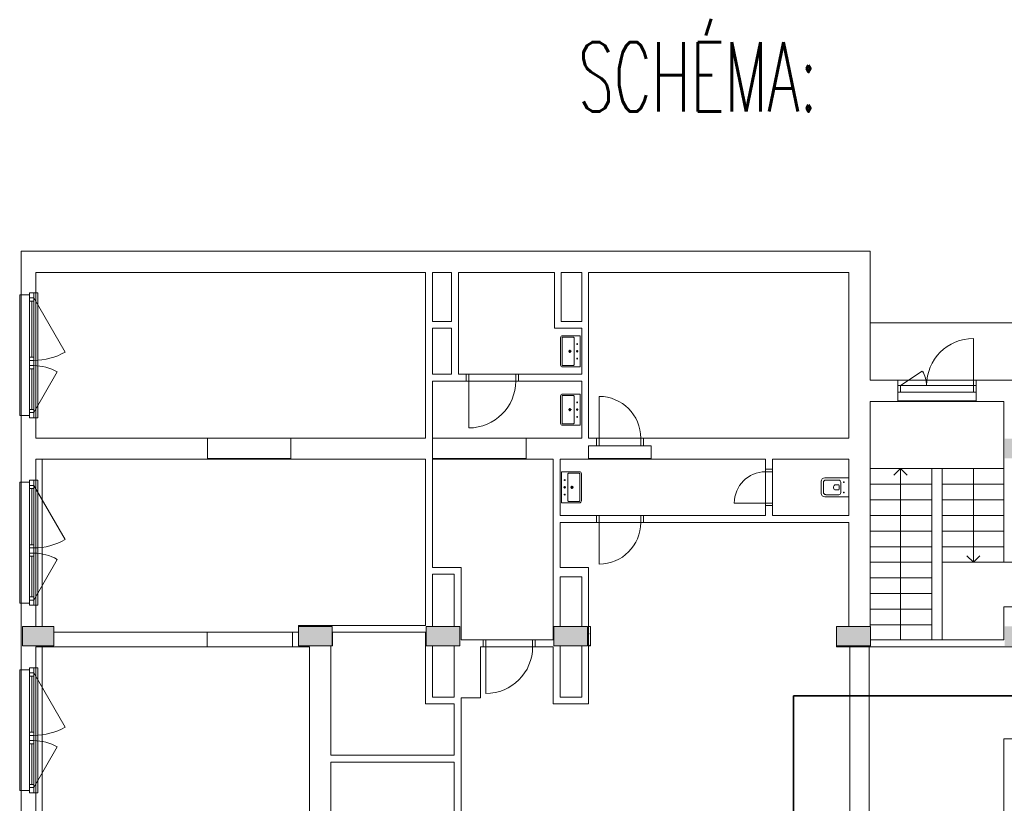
# Model space of a CAD drawing. Extents: x 1911006 to 2186114, y 709265 to 747216.
# Tile 637 of 656: x 1936382 to 1937799, y 717902 to 719030. Entities that reach past the tile are written whole.
import ezdxf

# ---------------------------------------------------------------- set-up
doc = ezdxf.new("R2010")
doc.units = 0
doc.header["$LTSCALE"] = 500
doc.header["$MEASUREMENT"] = 0
doc.layers.add('!_A_01_TENKÁ', color=8, linetype='CONTINUOUS', lineweight=13)
doc.layers.add('!_A_02_HRUBÁ', color=255, linetype='CONTINUOUS', lineweight=35)
doc.layers.add('VZT', color=7, linetype='CONTINUOUS')
doc.styles.add('ROMANS', font='ROMANS.shx', dxfattribs={"width": 0.6, "height": 100})

msp = doc.modelspace()

# ---------------------------------------------------------------- hatches: boundary and pattern name
at = {"layer": '!_A_01_TENKÁ'}
h = msp.add_hatch(color=7, dxfattribs=at)
h.paths.add_polyline_path([(1938271, 717588.4), (1938308.5, 717588.4), (1938308.5, 717644.6), (1938271, 717644.6), (1938271, 717605.3)])
h.paths.add_polyline_path([(1938533.5, 717588.4), (1938533.5, 717644.6), (1938496, 717644.6), (1938496, 717588.4)])
h.paths.add_polyline_path([(1938046, 717588.4), (1938083.5, 717588.4), (1938083.5, 717644.6), (1938046, 717644.6), (1938046, 717605.3)])
h.paths.add_polyline_path([(1938721, 717588.4), (1938758.5, 717588.4), (1938758.5, 717644.6), (1938721, 717644.6), (1938721, 717605.3)])
h.paths.add_polyline_path([(1937858.5, 717588.4), (1937858.5, 717644.6), (1937821, 717644.6), (1937821, 717588.4)])
h.paths.add_polyline_path([(1937818.7, 717588.4), (1937818.7, 717616.5), (1937800, 717616.5), (1937800, 717588.4)])
h.paths.add_polyline_path([(1936828.7, 717588.4), (1936828.7, 717616.5), (1936783.7, 717616.5), (1936783.7, 717588.4)])
h.paths.add_polyline_path([(1936386.2, 717588.4), (1936431.2, 717588.4), (1936431.2, 717616.5), (1936386.2, 717616.5), (1936386.2, 717605.3)])
h.paths.add_polyline_path([(1937558.1, 717858.4), (1937606.9, 717858.4), (1937606.9, 717886.5), (1937558.1, 717886.5), (1937558.1, 717865.2)])
h.paths.add_polyline_path([(1937150.9, 717858.4), (1937199.6, 717858.4), (1937199.6, 717886.5), (1937150.9, 717886.5)])
h.paths.add_polyline_path([(1936967.1, 717858.4), (1937015.9, 717858.4), (1937015.9, 717886.5), (1936967.1, 717886.5)])
h.paths.add_polyline_path([(1937800, 717858.4), (1937818.7, 717858.4), (1937818.7, 717886.5), (1937800, 717886.5)])
h.paths.add_polyline_path([(1936832.1, 717858.4), (1936832.1, 717886.5), (1936783.4, 717886.5), (1936783.4, 717858.4)])
h.paths.add_polyline_path([(1936385.9, 717858.4), (1936430.9, 717858.4), (1936430.9, 717886.5), (1936385.9, 717886.5), (1936385.9, 717865.2)])
h.paths.add_polyline_path([(1938758.5, 718128.4), (1938758.5, 718184.6), (1938721, 718184.6), (1938721, 718128.4), (1938753.6, 718128.4)])
h.paths.add_polyline_path([(1938271, 718128.4), (1938308.5, 718128.4), (1938308.5, 718184.6), (1938271, 718184.6)])
h.paths.add_polyline_path([(1938533.5, 718128.4), (1938533.5, 718184.6), (1938496, 718184.6), (1938496, 718128.4)])
h.paths.add_polyline_path([(1937558.1, 718128.4), (1937606.9, 718128.4), (1937606.9, 718156.5), (1937558.1, 718156.5)])
h.paths.add_polyline_path([(1937802.1, 718128.4), (1937818.7, 718128.4), (1937818.7, 718156.5), (1937800, 718156.5), (1937800, 718128.4)])
h.paths.add_polyline_path([(1937150.9, 718128.4), (1937199.6, 718128.4), (1937199.6, 718156.5), (1937150.9, 718156.5)])
h.paths.add_polyline_path([(1936986.6, 718128.4), (1937015.9, 718128.4), (1937015.9, 718156.5), (1936967.1, 718156.5), (1936967.1, 718128.4)])
h.paths.add_polyline_path([(1937836.1, 718128.4), (1937858.5, 718128.4), (1937858.5, 718184.6), (1937821, 718184.6), (1937821, 718128.4)])
h.paths.add_polyline_path([(1936783.4, 718128.4), (1936832.1, 718128.4), (1936832.1, 718156.5), (1936783.4, 718156.5)])
h.paths.add_polyline_path([(1938083.5, 718128.4), (1938083.5, 718184.6), (1938046, 718184.6), (1938046, 718128.4)])
h.paths.add_polyline_path([(1936431.2, 718128.4), (1936431.2, 718156.5), (1936386.2, 718156.5), (1936386.2, 718128.4)])
h.paths.add_polyline_path([(1938758.5, 718398.4), (1938758.5, 718435.9), (1938721, 718435.9), (1938721, 718398.4), (1938753.6, 718398.4)])
h.paths.add_polyline_path([(1938271, 718398.4), (1938308.5, 718398.4), (1938308.5, 718454.6), (1938271, 718454.6), (1938271, 718436.9)])
h.paths.add_polyline_path([(1937800, 718398.4), (1937818.7, 718398.4), (1937818.7, 718426.5), (1937800, 718426.5)])
h.paths.add_polyline_path([(1938083.5, 718398.4), (1938083.5, 718454.6), (1938046, 718454.6), (1938046, 718398.4)])
h.paths.add_polyline_path([(1937858.5, 718398.4), (1937858.5, 718454.6), (1937821, 718454.6), (1937821, 718398.4)])
h.paths.add_polyline_path([(1938533.5, 718398.7), (1938533.5, 718455), (1938496, 718455), (1938496, 718398.7), (1938515.7, 718398.7)])

# ---------------------------------------------------------------- linework, layer by layer
at = {"layer": '!_A_01_TENKÁ', "color": 7}
for p, q in [((1937606.5, 718696.9), (1936384.4, 718696.9)), ((1936384.4, 718696.9), (1936384.4, 718633.9)), ((1937606.5, 718510.9), (1937606.5, 718696.9)), ((1936405.4, 718636.9), (1936405.4, 718666.1)), ((1936405.4, 718666.1), (1936966.4, 718666.1)), ((1936966.4, 718666.1), (1936966.4, 718427.6)), ((1936976.1, 718595.6), (1936976.1, 718666.1)), ((1936976.1, 718666.1), (1937003.9, 718666.1)), ((1937003.9, 718666.1), (1937003.9, 718595.6)), ((1937013.6, 718519.5), (1937013.6, 718666.1)), ((1937013.6, 718666.1), (1937152, 718666.1)), ((1937152, 718666.1), (1937152, 718585.9)), ((1937161.7, 718595.6), (1937161.7, 718666.1)), ((1937161.7, 718666.1), (1937191.4, 718666.1)), ((1937191.4, 718666.1), (1937191.4, 718595.6)), ((1937201.1, 718427.6), (1937201.1, 718666.1)), ((1937201.1, 718666.1), (1937575.7, 718666.1)), ((1937575.7, 718666.1), (1937575.7, 718427.6)), ((1936396.4, 718633.9), (1936396.4, 718636.9)), ((1936396.4, 718636.9), (1936405.4, 718636.9)), ((1936402.4, 718456.9), (1936402.4, 718636.9)), ((1936405.4, 718456.9), (1936405.4, 718636.9)), ((1936408.4, 718636.9), (1936405.4, 718636.9)), ((1936408.4, 718456.9), (1936408.4, 718636.9)), ((1936384.4, 718633.9), (1936382.1, 718633.9)), ((1936382.1, 718633.9), (1936382.1, 718459.9)), ((1936384.4, 718459.9), (1936384.4, 718633.9)), ((1936384.4, 718633.9), (1936396.4, 718633.9)), ((1936396.4, 718633.9), (1936396.4, 718459.9)), ((1936396.4, 718629.4), (1936402.4, 718629.4)), ((1936396.4, 718624.9), (1936402.4, 718624.9)), ((1936399.4, 718543.9), (1936399.4, 718624.9)), ((1936402.4, 718629.4), (1936447.4, 718551.4)), ((1937003.9, 718595.6), (1936976.1, 718595.6)), ((1937191.4, 718595.6), (1937161.7, 718595.6)), ((1937829.6, 718593.4), (1937606.5, 718593.4)), ((1936976.1, 718519.5), (1936976.1, 718585.9)), ((1936976.1, 718585.9), (1937003.9, 718585.9)), ((1937003.9, 718585.9), (1937003.9, 718519.5)), ((1937152, 718585.9), (1937191.4, 718585.9)), ((1937191.4, 718585.9), (1937191.4, 718519.5)), ((1937160.6, 718533), (1937160.6, 718572)), ((1937160.6, 718572), (1937160.6, 718533)), ((1937162.9, 718533), (1937162.9, 718572)), ((1937163.6, 718575), (1937189.1, 718575)), ((1937189.1, 718575), (1937163.6, 718575)), ((1937163.6, 718572.8), (1937179.4, 718572.8)), ((1937180.1, 718533), (1937180.1, 718572)), ((1937184.6, 718561.9), (1937184.6, 718564.2)), ((1937189.1, 718530), (1937189.1, 718575)), ((1937755, 718503.4), (1937755, 718570.9)), ((1937171.9, 718552.5), (1937176.4, 718552.5)), ((1937174.1, 718550.3), (1937174.1, 718554.8)), ((1937186.1, 718552.5), (1937183.1, 718552.5)), ((1937185.7, 718563), (1937183.5, 718563)), ((1937184.6, 718551), (1937184.6, 718554)), ((1936396.4, 718543.9), (1936402.4, 718543.9)), ((1936402.4, 718539.4), (1936396.4, 718539.4)), ((1937185.7, 718542), (1937183.5, 718542)), ((1937184.6, 718543.2), (1937184.6, 718540.9)), ((1936396.4, 718531.9), (1936402.4, 718531.9)), ((1936396.4, 718527.4), (1936402.4, 718527.4)), ((1936399.4, 718468.9), (1936399.4, 718527.4)), ((1936402.4, 718464.4), (1936436.1, 718522.8)), ((1937179.4, 718532.3), (1937163.6, 718532.3)), ((1937189.1, 718530), (1937163.6, 718530)), ((1937163.6, 718530), (1937189.1, 718530)), ((1937650, 718503.4), (1937681.4, 718523.8)), ((1937003.9, 718519.5), (1936976.1, 718519.5)), ((1936976.1, 718241.2), (1936976.1, 718509.7)), ((1936976.1, 718509.7), (1937024.9, 718509.7)), ((1937024.9, 718519.5), (1937013.6, 718519.5)), ((1937028.6, 718519.5), (1937024.9, 718519.5)), ((1937024.9, 718509.7), (1937024.9, 718519.5)), ((1937024.9, 718509.7), (1937028.6, 718509.7)), ((1937028.6, 718519.5), (1937096.1, 718519.5)), ((1937028.6, 718509.7), (1937028.6, 718519.5)), ((1937028.6, 718509.7), (1937028.6, 718442.2)), ((1937028.6, 718509.7), (1937096.1, 718509.7)), ((1937096.1, 718519.5), (1937099.9, 718519.5)), ((1937096.1, 718509.7), (1937096.1, 718519.5)), ((1937099.9, 718509.7), (1937096.1, 718509.7)), ((1937191.4, 718519.5), (1937099.9, 718519.5)), ((1937099.9, 718519.5), (1937099.9, 718509.7)), ((1937099.9, 718509.7), (1937191.4, 718509.7)), ((1937191.4, 718509.7), (1937191.4, 718427.6)), ((1937646.2, 718510.9), (1937606.5, 718510.9)), ((1937758.7, 718510.9), (1937646.2, 718510.9)), ((1937646.2, 718510.9), (1937758.7, 718510.9)), ((1937646.2, 718480.1), (1937646.2, 718510.9)), ((1937829.6, 718510.9), (1937758.7, 718510.9)), ((1937758.7, 718510.9), (1937758.7, 718480.1)), ((1937646.2, 718503.4), (1937650, 718503.4)), ((1937646.2, 718503.4), (1937650, 718503.4)), ((1937650, 718493.6), (1937646.2, 718493.6)), ((1937650, 718493.6), (1937646.2, 718493.6)), ((1937650, 718503.4), (1937650, 718493.6)), ((1937755, 718503.4), (1937650, 718503.4)), ((1937650, 718503.4), (1937650, 718493.6)), ((1937755, 718503.4), (1937650, 718503.4)), ((1937755, 718493.6), (1937650, 718493.6)), ((1937650, 718493.6), (1937755, 718493.6)), ((1937755, 718503.4), (1937755, 718493.6)), ((1937758.7, 718503.4), (1937755, 718503.4)), ((1937755, 718503.4), (1937758.7, 718503.4)), ((1937755, 718493.6), (1937755, 718503.4)), ((1937755, 718493.6), (1937758.7, 718493.6)), ((1937758.7, 718493.6), (1937755, 718493.6)), ((1937160.6, 718449), (1937160.6, 718488)), ((1937160.6, 718488), (1937160.6, 718449)), ((1937162.9, 718449), (1937162.9, 718488)), ((1937163.6, 718491), (1937189.1, 718491)), ((1937189.1, 718491), (1937163.6, 718491)), ((1937163.6, 718488.8), (1937179.4, 718488.8)), ((1937180.1, 718449), (1937180.1, 718488)), ((1937185.7, 718479), (1937183.5, 718479)), ((1937184.6, 718477.9), (1937184.6, 718480.2)), ((1937189.1, 718446), (1937189.1, 718491)), ((1937216.1, 718427.6), (1937216.1, 718487.6)), ((1937606.1, 718156.5), (1937606.1, 718480.1)), ((1937606.1, 718480.1), (1937646.2, 718480.1)), ((1937758.7, 718481.2), (1937646.2, 718481.2)), ((1937758.7, 718480.1), (1937646.2, 718480.1)), ((1937758.7, 718480.1), (1937798.9, 718480.1)), ((1937798.9, 718480.1), (1937798.9, 718248.7)), ((1936396.4, 718468.9), (1936402.4, 718468.9)), ((1936402.4, 718464.4), (1936396.4, 718464.4)), ((1937171.9, 718468.5), (1937176.4, 718468.5)), ((1937174.1, 718466.3), (1937174.1, 718470.8)), ((1937186.1, 718468.5), (1937183.1, 718468.5)), ((1937184.6, 718467), (1937184.6, 718470)), ((1936382.1, 718459.9), (1936384.4, 718459.9)), ((1936396.4, 718459.9), (1936384.4, 718459.9)), ((1936384.4, 718459.9), (1936384.4, 718363.9)), ((1936396.4, 718456.9), (1936396.4, 718459.9)), ((1936405.4, 718456.9), (1936396.4, 718456.9)), ((1936405.4, 718456.9), (1936408.4, 718456.9)), ((1936405.4, 718427.6), (1936405.4, 718456.9)), ((1937185.7, 718458), (1937183.5, 718458)), ((1937184.6, 718459.2), (1937184.6, 718456.9)), ((1937179.4, 718448.3), (1937163.6, 718448.3)), ((1937189.1, 718446), (1937163.6, 718446)), ((1937163.6, 718446), (1937189.1, 718446)), ((1936652.5, 718427.6), (1936405.4, 718427.6)), ((1936772.5, 718427.6), (1936652.5, 718427.6)), ((1936652.5, 718397.2), (1936652.5, 718427.6)), ((1936966.4, 718427.6), (1936772.5, 718427.6)), ((1936772.5, 718427.6), (1936772.5, 718397.2)), ((1937111.1, 718427.6), (1936976.1, 718427.6)), ((1937191.4, 718427.6), (1937111.1, 718427.6)), ((1937111.1, 718427.6), (1937111.1, 718397.2)), ((1937212.4, 718427.6), (1937201.1, 718427.6)), ((1937212.4, 718427.6), (1937216.1, 718427.6)), ((1937212.4, 718416.4), (1937212.4, 718427.6)), ((1937216.1, 718427.6), (1937216.1, 718416.4)), ((1937216.1, 718427.6), (1937276.1, 718427.6)), ((1937276.1, 718427.6), (1937216.1, 718427.6)), ((1937216.1, 718427.6), (1937216.1, 718416.4)), ((1937276.1, 718427.6), (1937276.1, 718416.4)), ((1937276.1, 718427.6), (1937279.9, 718427.6)), ((1937276.1, 718416.4), (1937276.1, 718427.6)), ((1937575.7, 718427.6), (1937279.9, 718427.6)), ((1937279.9, 718427.6), (1937279.9, 718416.4)), ((1937201.1, 718397.2), (1937201.1, 718416.4)), ((1937201.1, 718416.4), (1937212.4, 718416.4)), ((1937212.4, 718416.4), (1937216.1, 718416.4)), ((1937216.1, 718416.4), (1937276.1, 718416.4)), ((1937216.1, 718416.4), (1937276.1, 718416.4)), ((1937276.1, 718416.4), (1937279.9, 718416.4)), ((1937279.9, 718416.4), (1937291.1, 718416.4)), ((1937291.1, 718416.4), (1937291.1, 718397.2)), ((1936405.4, 718366.9), (1936405.4, 718397.2)), ((1936405.4, 718397.2), (1936652.5, 718397.2)), ((1936414.4, 718397.2), (1936414.4, 718156.5)), ((1936772.5, 718398.4), (1936652.5, 718398.4)), ((1936772.5, 718397.2), (1936652.5, 718397.2)), ((1936772.5, 718397.2), (1936966.4, 718397.2)), ((1936966.4, 718397.2), (1936966.4, 718157.6)), ((1937111.1, 718398.4), (1936976.1, 718398.4)), ((1937111.1, 718397.2), (1936976.1, 718397.2)), ((1937111.1, 718397.2), (1937150.1, 718397.2)), ((1937150.1, 718397.2), (1937150.1, 718137)), ((1937159.9, 718315.9), (1937159.9, 718397.2)), ((1937159.9, 718397.2), (1937201.1, 718397.2)), ((1937291.1, 718398.4), (1937201.1, 718398.4)), ((1937201.1, 718397.2), (1937291.1, 718397.2)), ((1937291.1, 718397.2), (1937455.7, 718397.2)), ((1937455.7, 718397.2), (1937455.7, 718382.8)), ((1937465.5, 718382.8), (1937465.5, 718397.2)), ((1937465.5, 718397.2), (1937575.7, 718397.2)), ((1937575.7, 718397.2), (1937575.7, 718315.9)), ((1937162.1, 718379.2), (1937187.6, 718379.2)), ((1937187.6, 718379.2), (1937162.1, 718379.2)), ((1937162.1, 718379.2), (1937162.1, 718334.2)), ((1937455.7, 718382.8), (1937455.7, 718379.1)), ((1937455.7, 718382.8), (1937465.5, 718382.8)), ((1937455.7, 718334.1), (1937455.7, 718379.1)), ((1937455.7, 718379.1), (1937465.5, 718379.1)), ((1937465.5, 718379.1), (1937465.5, 718382.8)), ((1937465.5, 718334.1), (1937465.5, 718379.1)), ((1937606.1, 718383.7), (1937695, 718383.7)), ((1937606.1, 718383.7), (1937695, 718383.7)), ((1937650, 718383.7), (1937640.6, 718374.4)), ((1937650, 718361.2), (1937650, 718383.7)), ((1937650, 718383.7), (1937659.4, 718374.4)), ((1937695, 718383.7), (1937710, 718383.7)), ((1937695, 718361.2), (1937695, 718383.7)), ((1937798.9, 718383.7), (1937710, 718383.7)), ((1937710, 718383.7), (1937710, 718361.2)), ((1937798.9, 718383.7), (1937710, 718383.7)), ((1937755, 718383.7), (1937755, 718361.2)), ((1936396.4, 718363.9), (1936396.4, 718366.9)), ((1936396.4, 718366.9), (1936405.4, 718366.9)), ((1936402.4, 718186.9), (1936402.4, 718366.9)), ((1936405.4, 718186.9), (1936405.4, 718366.9)), ((1936408.4, 718366.9), (1936405.4, 718366.9)), ((1936408.4, 718186.9), (1936408.4, 718366.9)), ((1937165.5, 718367.2), (1937167.7, 718367.2)), ((1937166.6, 718366.1), (1937166.6, 718368.3)), ((1937171.1, 718376.2), (1937171.1, 718337.2)), ((1937171.9, 718377), (1937187.6, 718377)), ((1937188.4, 718376.2), (1937188.4, 718337.2)), ((1937190.6, 718376.2), (1937190.6, 718337.2)), ((1937190.6, 718337.2), (1937190.6, 718376.2)), ((1937536, 718365.3), (1937536, 718348)), ((1937575.7, 718370.1), (1937540.9, 718370.1)), ((1937542.7, 718367.1), (1937561, 718367.1)), ((1937568.3, 718365.1), (1937568.3, 718363.3)), ((1936384.4, 718363.9), (1936382.1, 718363.9)), ((1936382.1, 718363.9), (1936382.1, 718189.9)), ((1936384.4, 718189.9), (1936384.4, 718363.9)), ((1936384.4, 718363.9), (1936396.4, 718363.9)), ((1936396.4, 718363.9), (1936396.4, 718189.9)), ((1936396.4, 718359.4), (1936402.4, 718359.4)), ((1936396.4, 718354.9), (1936402.4, 718354.9)), ((1936399.4, 718273.9), (1936399.4, 718354.9)), ((1936402.4, 718359.4), (1936447.4, 718281.4)), ((1937165.1, 718356.7), (1937168.1, 718356.7)), ((1937166.6, 718358.2), (1937166.6, 718355.2)), ((1937179.4, 718356.7), (1937174.9, 718356.7)), ((1937177.1, 718359), (1937177.1, 718354.5)), ((1937539, 718349.9), (1937539, 718363.4)), ((1937553.6, 718357.4), (1937553.6, 718355.9)), ((1937560.4, 718360.4), (1937556.6, 718360.4)), ((1937556.6, 718352.9), (1937560.4, 718352.9)), ((1937561.5, 718354), (1937561.5, 718359.3)), ((1937564, 718364.1), (1937564, 718349.1)), ((1937569.2, 718364.2), (1937567.4, 718364.2)), ((1937606.1, 718361.2), (1937695, 718361.2)), ((1937606.1, 718361.2), (1937695, 718361.2)), ((1937650, 718338.7), (1937650, 718361.2)), ((1937695, 718338.7), (1937695, 718361.2)), ((1937710, 718361.2), (1937710, 718338.7)), ((1937798.9, 718361.2), (1937710, 718361.2)), ((1937798.9, 718361.2), (1937710, 718361.2)), ((1937755, 718361.2), (1937755, 718338.7)), ((1937165.5, 718346.2), (1937167.7, 718346.2)), ((1937166.6, 718347.3), (1937166.6, 718345.1)), ((1937540.9, 718343.1), (1937575.7, 718343.1)), ((1937561, 718346.1), (1937542.7, 718346.1)), ((1937569.2, 718349.1), (1937567.4, 718349.1)), ((1937568.3, 718348.2), (1937568.3, 718350)), ((1937606.1, 718338.7), (1937695, 718338.7)), ((1937606.1, 718338.7), (1937695, 718338.7)), ((1937650, 718316.2), (1937650, 718338.7)), ((1937695, 718316.2), (1937695, 718338.7)), ((1937710, 718338.7), (1937710, 718316.2)), ((1937798.9, 718338.7), (1937710, 718338.7)), ((1937798.9, 718338.7), (1937710, 718338.7)), ((1937755, 718338.7), (1937755, 718316.2)), ((1937187.6, 718334.2), (1937162.1, 718334.2)), ((1937162.1, 718334.2), (1937187.6, 718334.2)), ((1937187.6, 718336.5), (1937171.9, 718336.5)), ((1937455.7, 718334.1), (1937410.7, 718334.1)), ((1937455.7, 718334.1), (1937465.5, 718334.1)), ((1937455.7, 718330.3), (1937455.7, 718334.1)), ((1937465.5, 718330.3), (1937455.7, 718330.3)), ((1937455.7, 718330.3), (1937455.7, 718315.9)), ((1937465.5, 718334.1), (1937465.5, 718330.3)), ((1937465.5, 718315.9), (1937465.5, 718330.3)), ((1937212.4, 718315.9), (1937159.9, 718315.9)), ((1937216.1, 718315.9), (1937212.4, 718315.9)), ((1937212.4, 718306.1), (1937212.4, 718315.9)), ((1937216.1, 718315.9), (1937276.1, 718315.9)), ((1937216.1, 718306.1), (1937216.1, 718315.9)), ((1937276.1, 718315.9), (1937279.9, 718315.9)), ((1937276.1, 718306.1), (1937276.1, 718315.9)), ((1937455.7, 718315.9), (1937279.9, 718315.9)), ((1937279.9, 718315.9), (1937279.9, 718306.1)), ((1937575.7, 718315.9), (1937465.5, 718315.9)), ((1937606.1, 718316.2), (1937695, 718316.2)), ((1937606.1, 718316.2), (1937695, 718316.2)), ((1937650, 718293.7), (1937650, 718316.2)), ((1937695, 718293.7), (1937695, 718316.2)), ((1937710, 718316.2), (1937710, 718293.7)), ((1937798.9, 718316.2), (1937710, 718316.2)), ((1937798.9, 718316.2), (1937710, 718316.2)), ((1937755, 718316.2), (1937755, 718293.7)), ((1937159.9, 718241.2), (1937159.9, 718306.1)), ((1937159.9, 718306.1), (1937212.4, 718306.1)), ((1937212.4, 718306.1), (1937216.1, 718306.1)), ((1937216.1, 718306.1), (1937216.1, 718246.1)), ((1937216.1, 718306.1), (1937276.1, 718306.1)), ((1937279.9, 718306.1), (1937276.1, 718306.1)), ((1937279.9, 718306.1), (1937575.7, 718306.1)), ((1937575.7, 718306.1), (1937575.7, 718156.5)), ((1937606.1, 718293.7), (1937695, 718293.7)), ((1937606.1, 718293.7), (1937695, 718293.7)), ((1937650, 718271.2), (1937650, 718293.7)), ((1937695, 718271.2), (1937695, 718293.7)), ((1937710, 718293.7), (1937710, 718271.2)), ((1937798.9, 718293.7), (1937710, 718293.7)), ((1937798.9, 718293.7), (1937710, 718293.7)), ((1937755, 718293.7), (1937755, 718271.2)), ((1936396.4, 718273.9), (1936402.4, 718273.9)), ((1936402.4, 718269.4), (1936396.4, 718269.4)), ((1937606.1, 718271.2), (1937695, 718271.2)), ((1937606.1, 718271.2), (1937695, 718271.2)), ((1937650, 718248.7), (1937650, 718271.2)), ((1937695, 718248.7), (1937695, 718271.2)), ((1937710, 718271.2), (1937710, 718248.7)), ((1937798.9, 718271.2), (1937710, 718271.2)), ((1937798.9, 718271.2), (1937710, 718271.2)), ((1937755, 718271.2), (1937755, 718248.7)), ((1936396.4, 718261.9), (1936402.4, 718261.9)), ((1936396.4, 718257.4), (1936402.4, 718257.4)), ((1936399.4, 718198.9), (1936399.4, 718257.4)), ((1936402.4, 718194.4), (1936436.1, 718252.8)), ((1937755, 718248.7), (1937745.6, 718258.1)), ((1937755, 718248.7), (1937764.4, 718258.1)), ((1937017.4, 718241.2), (1936976.1, 718241.2)), ((1937017.4, 718137), (1937017.4, 718241.2)), ((1937201.1, 718241.2), (1937159.9, 718241.2)), ((1937201.1, 718044.7), (1937201.1, 718241.2)), ((1937606.1, 718248.7), (1937695, 718248.7)), ((1937606.1, 718248.7), (1937695, 718248.7)), ((1937650, 718226.2), (1937650, 718248.7)), ((1937695, 718226.2), (1937695, 718248.7)), ((1937798.9, 718248.7), (1937710, 718248.7)), ((1937798.9, 718248.7), (1937710, 718248.7)), ((1937710, 718248.7), (1937710, 718137)), ((1937798.9, 718248.7), (1937819.9, 718248.7)), ((1936976.1, 718156.5), (1936976.1, 718231.5)), ((1936976.1, 718231.5), (1937007.6, 718231.5)), ((1937007.6, 718231.5), (1937007.6, 718156.5)), ((1937159.9, 718156.5), (1937159.9, 718227.7)), ((1937159.9, 718227.7), (1937191.4, 718227.7)), ((1937191.4, 718227.7), (1937191.4, 718156.5)), ((1937606.1, 718226.2), (1937695, 718226.2)), ((1937606.1, 718226.2), (1937695, 718226.2)), ((1937650, 718203.7), (1937650, 718226.2)), ((1937695, 718203.7), (1937695, 718226.2)), ((1936396.4, 718198.9), (1936402.4, 718198.9)), ((1937606.1, 718203.7), (1937695, 718203.7)), ((1937606.1, 718203.7), (1937695, 718203.7)), ((1937650, 718181.2), (1937650, 718203.7)), ((1937695, 718181.2), (1937695, 718203.7)), ((1936382.1, 718189.9), (1936384.4, 718189.9)), ((1936396.4, 718189.9), (1936384.4, 718189.9)), ((1936384.4, 718189.9), (1936384.4, 718093.9)), ((1936402.4, 718194.4), (1936396.4, 718194.4)), ((1936396.4, 718186.9), (1936396.4, 718189.9)), ((1936405.4, 718186.9), (1936396.4, 718186.9)), ((1936405.4, 718186.9), (1936408.4, 718186.9)), ((1936405.4, 718156.5), (1936405.4, 718186.9)), ((1937606.1, 718181.2), (1937695, 718181.2)), ((1937606.1, 718181.2), (1937695, 718181.2)), ((1937650, 718158.7), (1937650, 718181.2)), ((1937695, 718158.7), (1937695, 718181.2)), ((1937819.9, 718184.6), (1937798.9, 718184.6)), ((1937798.9, 718184.6), (1937798.9, 718137)), ((1936431.2, 718156.5), (1936386.2, 718156.5)), ((1936386.2, 718156.5), (1936386.2, 718128.4)), ((1936431.2, 718128.4), (1936431.2, 718156.5)), ((1936966.4, 718157.6), (1936783.4, 718157.6)), ((1936783.4, 718157.6), (1936783.4, 718156.5)), ((1936832.1, 718156.5), (1936783.4, 718156.5)), ((1936783.4, 718156.5), (1936783.4, 718128.4)), ((1936832.1, 718128.4), (1936832.1, 718156.5)), ((1937015.9, 718156.5), (1936967.1, 718156.5)), ((1936967.1, 718156.5), (1936967.1, 718128.4)), ((1937015.9, 718128.4), (1937015.9, 718156.5)), ((1937199.6, 718156.5), (1937150.9, 718156.5)), ((1937150.9, 718156.5), (1937150.9, 718128.4)), ((1937199.6, 718128.4), (1937199.6, 718156.5)), ((1937203.7, 718156.5), (1937201.1, 718156.5)), ((1937203.7, 718128.4), (1937203.7, 718156.5)), ((1937606.9, 718156.5), (1937558.1, 718156.5)), ((1937558.1, 718156.5), (1937558.1, 718128.4)), ((1937606.1, 718158.7), (1937695, 718158.7)), ((1937606.1, 718158.7), (1937695, 718158.7)), ((1937606.9, 718128.4), (1937606.9, 718156.5)), ((1937650, 718137), (1937650, 718158.7)), ((1937695, 718137), (1937695, 718158.7)), ((1936652.1, 718148.2), (1936431.2, 718148.2)), ((1936652.1, 718148.2), (1936774.7, 718148.2)), ((1936652.1, 718127.2), (1936652.1, 718148.2)), ((1936783.4, 718148.2), (1936774.7, 718148.2)), ((1936774.7, 718148.2), (1936774.7, 718127.2)), ((1936832.5, 718128.4), (1936832.5, 718147.9)), ((1936832.5, 718147.9), (1936966.4, 718147.9)), ((1936966.4, 718147.9), (1936966.4, 718044.7)), ((1937203, 718145.3), (1937203.7, 718146.1)), ((1936386.2, 718128.4), (1936431.2, 718128.4)), ((1936405.4, 718096.9), (1936405.4, 718127.2)), ((1936405.4, 718127.2), (1936652.1, 718127.2)), ((1936414.4, 718127.2), (1936414.4, 717886.5)), ((1936652.1, 718127.2), (1936774.7, 718127.2)), ((1936774.7, 718127.2), (1936799.5, 718127.2)), ((1936783.4, 718128.4), (1936832.1, 718128.4)), ((1936799.5, 718127.2), (1936799.5, 717886.5)), ((1936829.9, 717970.9), (1936829.9, 718128.4)), ((1936832.1, 718128.4), (1936832.5, 718128.4)), ((1936967.1, 718128.4), (1937015.9, 718128.4)), ((1936976.1, 718054.5), (1936976.1, 718128.4)), ((1937007.6, 718128.4), (1937007.6, 718054.5)), ((1937049.2, 718137), (1937017.4, 718137)), ((1937045.5, 718053.4), (1937045.5, 718127.2)), ((1937045.5, 718127.2), (1937049.2, 718127.2)), ((1937053, 718137), (1937049.2, 718137)), ((1937049.2, 718127.2), (1937049.2, 718137)), ((1937049.2, 718127.2), (1937053, 718127.2)), ((1937053, 718137), (1937120.5, 718137)), ((1937053, 718127.2), (1937053, 718137)), ((1937053, 718127.2), (1937053, 718059.7)), ((1937053, 718127.2), (1937120.5, 718127.2)), ((1937120.5, 718137), (1937124.2, 718137)), ((1937120.5, 718127.2), (1937120.5, 718137)), ((1937124.2, 718127.2), (1937120.5, 718127.2)), ((1937150.1, 718137), (1937124.2, 718137)), ((1937124.2, 718137), (1937124.2, 718127.2)), ((1937124.2, 718127.2), (1937150.1, 718127.2)), ((1937150.1, 718127.2), (1937150.1, 718044.7)), ((1937150.9, 718128.4), (1937199.6, 718128.4)), ((1937159.9, 718054.5), (1937159.9, 718128.4)), ((1937191.4, 718128.4), (1937191.4, 718054.5)), ((1937201.1, 718128.4), (1937203.7, 718128.4)), ((1937202.2, 718128.4), (1937203.7, 718129.9)), ((1937558.1, 718128.4), (1937558.1, 718127.2)), ((1937558.1, 718128.4), (1937606.9, 718128.4)), ((1937558.1, 718127.2), (1938083.5, 718127.2)), ((1937576.9, 718127.2), (1937576.9, 717886.5)), ((1937605, 718127.2), (1937605, 717886.5)), ((1937798.9, 718137), (1937606.9, 718137)), ((1936396.4, 718093.9), (1936396.4, 718096.9)), ((1936396.4, 718096.9), (1936405.4, 718096.9)), ((1936402.4, 717916.9), (1936402.4, 718096.9)), ((1936405.4, 717916.9), (1936405.4, 718096.9)), ((1936408.4, 718096.9), (1936405.4, 718096.9)), ((1936408.4, 717916.9), (1936408.4, 718096.9)), ((1936384.4, 718093.9), (1936382.1, 718093.9)), ((1936382.1, 718093.9), (1936382.1, 717919.9)), ((1936384.4, 717919.9), (1936384.4, 718093.9)), ((1936384.4, 718093.9), (1936396.4, 718093.9)), ((1936396.4, 718093.9), (1936396.4, 717919.9)), ((1936396.4, 718089.4), (1936402.4, 718089.4)), ((1936396.4, 718084.9), (1936402.4, 718084.9)), ((1936399.4, 718003.9), (1936399.4, 718084.9)), ((1936402.4, 718089.4), (1936447.4, 718011.4)), ((1937007.6, 718054.5), (1936976.1, 718054.5)), ((1937017.4, 717663.8), (1937017.4, 718053.4)), ((1937017.4, 718053.4), (1937045.5, 718053.4)), ((1937191.4, 718054.5), (1937159.9, 718054.5)), ((1936966.4, 718044.7), (1937007.6, 718044.7)), ((1937007.6, 718044.7), (1937007.6, 717970.9)), ((1937150.1, 718044.7), (1937201.1, 718044.7)), ((1936396.4, 718003.9), (1936402.4, 718003.9)), ((1936402.4, 717999.4), (1936396.4, 717999.4)), ((1936396.4, 717991.9), (1936402.4, 717991.9)), ((1936396.4, 717987.4), (1936402.4, 717987.4)), ((1936399.4, 717928.9), (1936399.4, 717987.4)), ((1936402.4, 717924.4), (1936436.1, 717982.8)), ((1937978.9, 717994.5), (1937798.9, 717994.5)), ((1937798.9, 717994.5), (1937798.9, 717586.9)), ((1937007.6, 717970.9), (1936829.9, 717970.9)), ((1936829.9, 717886.5), (1936829.9, 717961.1)), ((1936829.9, 717961.1), (1937007.6, 717961.1)), ((1937007.6, 717961.1), (1937007.6, 717886.5)), ((1936396.4, 717928.9), (1936402.4, 717928.9)), ((1936382.1, 717919.9), (1936384.4, 717919.9)), ((1936396.4, 717919.9), (1936384.4, 717919.9)), ((1936384.4, 717919.9), (1936384.4, 717823.9)), ((1936402.4, 717924.4), (1936396.4, 717924.4)), ((1936396.4, 717916.9), (1936396.4, 717919.9)), ((1936405.4, 717916.9), (1936396.4, 717916.9)), ((1936405.4, 717916.9), (1936408.4, 717916.9)), ((1936405.4, 717886.5), (1936405.4, 717916.9))]:
    msp.add_line(p, q, dxfattribs=at)
for centre, radius in [((1937174.1, 718552.5), 1.5), ((1937184.6, 718552.5), 0.9), ((1937174.1, 718468.5), 1.5), ((1937184.6, 718468.5), 0.9), ((1937166.6, 718356.7), 0.9), ((1937177.1, 718356.7), 1.5), ((1937568.3, 718364.2), 0.562), ((1937568.3, 718349.1), 0.562)]:
    msp.add_circle(centre, radius, dxfattribs=at)
for centre, radius, start, end in [((1937163.6, 718572), 3, 90, 180), ((1937163.6, 718572), 3, 90, 180), ((1937163.6, 718572), 0.75, 90, 180), ((1937179.4, 718572), 0.75, 0, 90), ((1937755, 718503.4), 67.5, 90, 180), ((1936402.4, 718629.4), 90, 270, 300), ((1936402.4, 718464.4), 67.5, 60, 90), ((1937163.6, 718533), 3, 180, 270), ((1937163.6, 718533), 3, 180, 270), ((1937163.6, 718533), 0.75, 180, 270), ((1937179.4, 718533), 0.75, 270, 0), ((1937650, 718503.4), 37.5, 0, 32.9411), ((1937028.6, 718509.7), 67.5, 270, 0), ((1937163.6, 718488), 3, 90, 180), ((1937163.6, 718488), 3, 90, 180), ((1937163.6, 718488), 0.75, 90, 180), ((1937179.4, 718488), 0.75, 0, 90), ((1937216.1, 718427.6), 60, 0, 90), ((1937163.6, 718449), 3, 180, 270), ((1937163.6, 718449), 3, 180, 270), ((1937163.6, 718449), 0.75, 180, 270), ((1937179.4, 718449), 0.75, 270, 0), ((1937187.6, 718376.2), 3, 0, 90), ((1937187.6, 718376.2), 3, 0, 90), ((1937455.7, 718334.1), 45, 90, 180), ((1937171.9, 718376.2), 0.75, 90, 180), ((1937187.6, 718376.2), 0.75, 0, 90), ((1937540.9, 718365.3), 4.88, 90, 180), ((1937542.7, 718363.4), 3.75, 90, 180), ((1937561, 718364.1), 3, 0, 90), ((1937556.6, 718357.4), 3, 90, 180), ((1937556.6, 718355.9), 3, 180, 270), ((1937560.4, 718359.3), 1.12, 0, 90), ((1937560.4, 718354), 1.13, 270, 0), ((1937171.9, 718337.2), 0.75, 180, 270), ((1937187.6, 718337.2), 0.75, 270, 0), ((1937187.6, 718337.2), 3, 270, 0), ((1937187.6, 718337.2), 3, 270, 0), ((1937540.9, 718348), 4.87, 180, 270), ((1937542.7, 718349.9), 3.75, 180, 270), ((1937561, 718349.1), 3, 270, 0), ((1937216.1, 718306.1), 60, 270, 0), ((1936402.4, 718359.4), 90, 270, 300), ((1936402.4, 718194.4), 67.5, 60, 90), ((1937053, 718127.2), 67.5, 270, 0), ((1936402.4, 718089.4), 90, 270, 300), ((1936402.4, 717924.4), 67.5, 60, 90)]:
    msp.add_arc(centre, radius, start, end, dxfattribs=at)
at = {"layer": '!_A_02_HRUBÁ', "color": 1}
msp.add_lwpolyline([(1937496.2, 717107.7), (1939641.3, 717107.7), (1939641.3, 718056.4), (1937496.2, 718056.4)], close=True, dxfattribs=at)

# ---------------------------------------------------------------- texts
at = {"layer": 'VZT', "color": 7, "insert": (1937530.6, 718997.7), "char_height": 100, "attachment_point": 3, "style": 'ROMANS'}
msp.add_mtext('SCHÉMA:', dxfattribs=at)

doc.saveas('drawing.dxf')
